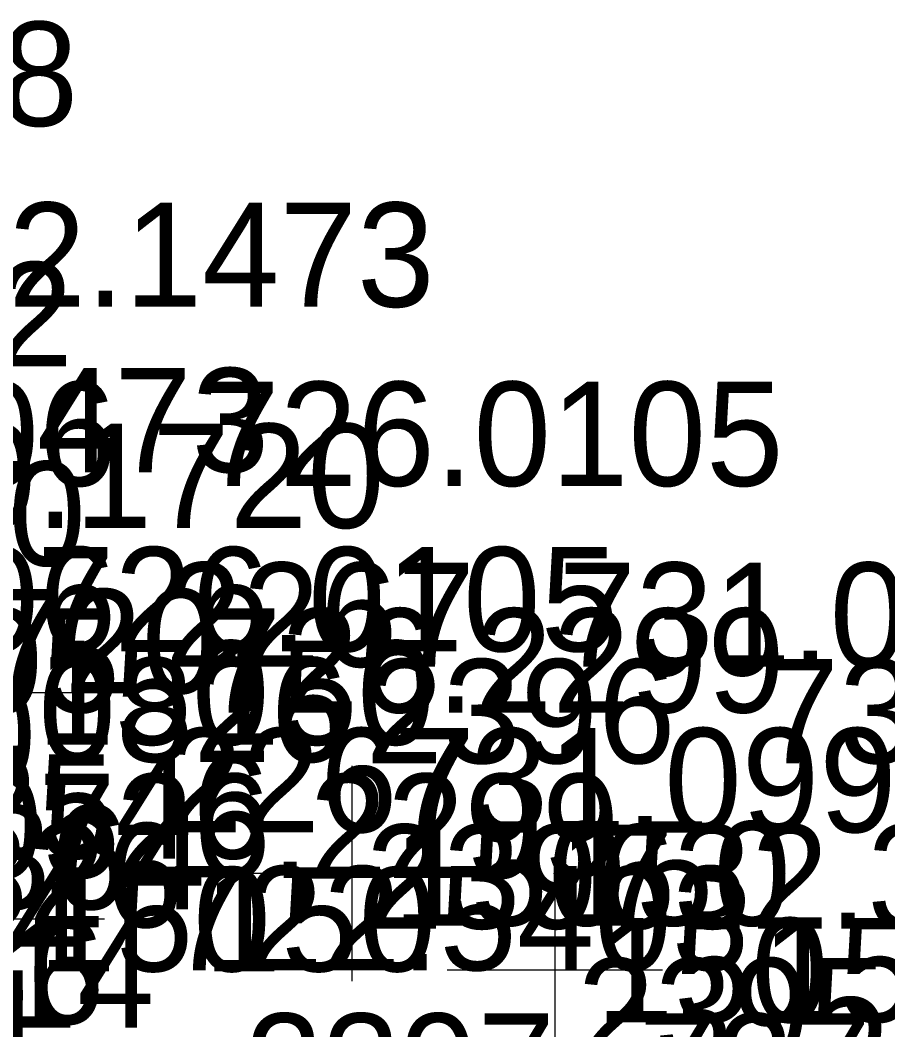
# Model space of a CAD drawing. Extents: x 1602514 to 1609837, y 863887 to 871157.
# Drawn here: x 1608126.7 to 1608189.6, y 865717.9 to 865791.1 of the extents above; entities that cross this region are included whole.
import ezdxf

# ---------------------------------------------------------------- set-up
doc = ezdxf.new("R2010")
doc.units = 0
for name, color, linetype in [('Survey-Spot dirt', 7, 'Continuous'), ('Survey-Text-Elevation', 7, 'Continuous'), ('Survey-Text-Feature', 7, 'Continuous'), ('Survey-Text-Name and Number', 7, 'Continuous')]:
    doc.layers.add(name, color=color, linetype=linetype)

msp = doc.modelspace()

# ---------------------------------------------------------------- linework, layer by layer
at = {"layer": 'Survey-Spot dirt'}
for p, q in [((1608132.689, 865742.307), (1608117.064, 865742.307)), ((1608132.689, 865742.307), (1608117.064, 865742.307)), ((1608150.715, 865736.998), (1608150.715, 865721.374)), ((1608150.715, 865736.998), (1608150.715, 865721.374)), ((1608165.448, 865729.998), (1608165.448, 865714.373)), ((1608165.448, 865729.998), (1608165.448, 865714.373)), ((1608158.528, 865729.186), (1608142.903, 865729.186)), ((1608158.528, 865729.186), (1608142.903, 865729.186)), ((1608132.789, 865725.867), (1608117.164, 865725.867)), ((1608132.789, 865725.867), (1608117.164, 865725.867)), ((1608173.26, 865722.185), (1608157.635, 865722.185)), ((1608173.26, 865722.185), (1608157.635, 865722.185))]:
    msp.add_line(p, q, dxfattribs=at)

# ---------------------------------------------------------------- texts
at = {"layer": 'Survey-Text-Elevation'}
for s, p in [('716.7238', (1608088.699, 865783.419)), ('722.1473', (1608114.561, 865770.3)), ('716.4082', (1608088.326, 865765.984)), ('722.1473', (1608102.561, 865758.3)), ('726.0105', (1608139.877, 865757.307)), ('720.1720', (1608110.946, 865754.261)), ('726.0105', (1608127.877, 865745.307)), ('731.0992', (1608165.715, 865744.186)), ('720.1720', (1608098.946, 865742.261)), ('726.2299', (1608139.977, 865740.867)), ('718.0826', (1608108.311, 865737.291)), ('732.3458', (1608180.448, 865737.185)), ('731.0992', (1608153.715, 865732.186)), ('715.2546', (1608102.627, 865730.272)), ('726.2299', (1608127.977, 865728.867)), ('713.1864', (1608097.945, 865726.595)), ('718.0826', (1608096.311, 865725.291)), ('732.3458', (1608168.448, 865725.185)), ('722.5403', (1608137.394, 865722.171)), ('715.2546', (1608090.627, 865718.272)), ('716.0414', (1608094.241, 865718.006)), ('713.1864', (1608085.945, 865714.595)), ('727.8847', (1608171.523, 865711.478))]:
    msp.add_text(s, height=7.56, dxfattribs=at).set_placement(p)
at = {"layer": 'Survey-Text-Feature'}
for p in [(1608114.561, 865751.52), (1608127.877, 865738.527), (1608139.877, 865738.527), (1608110.946, 865735.481), (1608153.715, 865725.406), (1608165.715, 865725.406), (1608127.977, 865722.087), (1608139.977, 865722.087), (1608168.448, 865718.405), (1608180.448, 865718.405)]:
    msp.add_text('150', height=7.56, dxfattribs=at).set_placement(p)
at = {"layer": 'Survey-Text-Name and Number'}
for s, p in [('2406', (1608111.154, 865757.307)), ('2406', (1608111.154, 865745.307)), ('2267', (1608137.171, 865744.186)), ('2405', (1608111.42, 865740.867)), ('2396', (1608151.725, 865737.185)), ('2267', (1608137.171, 865732.186)), ('2405', (1608111.42, 865728.867)), ('2396', (1608151.725, 865725.185)), ('2404', (1608108.85, 865722.171)), ('2395', (1608167.078, 865715.492)), ('2397', (1608142.979, 865711.478))]:
    msp.add_text(s, height=7.56, dxfattribs=at).set_placement(p)

doc.saveas('drawing.dxf')
